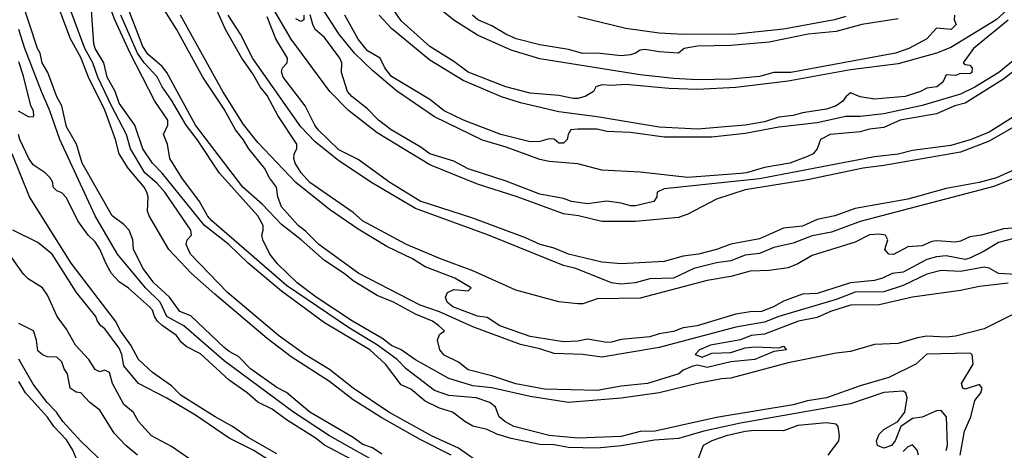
# Model space of a CAD drawing. Header units: metres. Extents: x -46681 to -43747, y -240911 to -237677.
# Tile 531 of 656: x -46331 to -46229, y -238877 to -238832. Entities that reach past the tile are written whole.
import ezdxf

# ---------------------------------------------------------------- set-up
doc = ezdxf.new("R2010")
doc.units = ezdxf.units.M
doc.layers.add('CONTOUR_INDEX', color=1, linetype='Continuous')
doc.layers.add('CONTOUR_INTER', color=3, linetype='Continuous')

msp = doc.modelspace()

# ---------------------------------------------------------------- linework, layer by layer
at = {"layer": 'CONTOUR_INDEX'}
for points, elevation in [([(-46233.72, -238831.52), (-46233.76, -238832.02), (-46233.55, -238832.52), (-46234.07, -238833.02), (-46235.6, -238832.89), (-46236.6, -238834.02), (-46238.48, -238835.02), (-46239.89, -238835.52), (-46250.83, -238837.52), (-46252.6, -238837.52), (-46254.1, -238837.93), (-46257.1, -238838.21), (-46260.6, -238838.28), (-46263.1, -238838.15), (-46266.6, -238837.77), (-46277.1, -238836.08), (-46280.1, -238835.19), (-46283.6, -238833.63), (-46286.1, -238832.07), (-46289.6, -238829.2)], 105), ([(-46234.6, -238877.05), (-46234.44, -238876.52), (-46234.54, -238873.52), (-46235.1, -238872.87), (-46235.6, -238872.88), (-46237.1, -238873.55), (-46238.1, -238873.7), (-46239.33, -238874.52), (-46239.91, -238876.02), (-46240.32, -238876.52), (-46241.1, -238876.79), (-46241.78, -238876.52), (-46241.86, -238876.02), (-46241.6, -238875.34), (-46241.1, -238874.84), (-46239.65, -238874.02), (-46238.9, -238873.02), (-46238.67, -238871.52), (-46238.81, -238871.02), (-46239.1, -238870.83), (-46241.1, -238870.98), (-46244.6, -238872.16), (-46256.1, -238874.17), (-46259.92, -238875.02), (-46262.6, -238875.78), (-46265.1, -238875.95), (-46268.6, -238876.56), (-46271.1, -238876.79), (-46274.1, -238876.72), (-46275.6, -238876.44), (-46277.1, -238876.42), (-46280.1, -238875.8), (-46281.6, -238875.35), (-46282.6, -238874.86), (-46284.1, -238874.49), (-46284.92, -238874.02), (-46286.24, -238873.02), (-46287.6, -238872.63), (-46289.1, -238871.88), (-46290.6, -238870.63), (-46291.6, -238870.18), (-46293.24, -238868.02), (-46294.88, -238866.52), (-46299.6, -238863.7), (-46304.1, -238860.38), (-46307.6, -238857.44), (-46309.63, -238855.52), (-46312.17, -238853.52), (-46316.6, -238848.05), (-46317.62, -238847.02), (-46318.62, -238845.52), (-46319.44, -238843.02), (-46321.1, -238840.73), (-46321.52, -238839.52), (-46322.36, -238838.02), (-46322.7, -238836.52), (-46323.6, -238835.02), (-46323.73, -238834.52), (-46323.97, -238831.02)], 90), ([(-46225.1, -238854.24), (-46229.1, -238855.3), (-46230.6, -238856.22), (-46232.1, -238856.94), (-46232.6, -238857.07), (-46234.6, -238856.69), (-46235.6, -238856.78), (-46236.6, -238857.09), (-46239.1, -238858.39), (-46240.25, -238858.52), (-46241.24, -238859.02), (-46242.1, -238859.28), (-46244.6, -238859.51), (-46248.1, -238860.62), (-46249.6, -238860.71), (-46251.6, -238861.42), (-46252.65, -238862.02), (-46253.9, -238862.52), (-46255.1, -238862.56), (-46256.6, -238862.79), (-46260.64, -238864.02), (-46262.1, -238864.22), (-46263.1, -238864.6), (-46264.6, -238864.84), (-46265.6, -238865.15), (-46268.6, -238865.42), (-46269.6, -238865.72), (-46270.1, -238865.76), (-46272.1, -238865.39), (-46273.1, -238865.61), (-46274.6, -238865.69), (-46278.1, -238865.13), (-46281.29, -238864.02), (-46282.6, -238863.15), (-46283.6, -238862.99), (-46286.2, -238862.02), (-46286.79, -238861.52), (-46286.97, -238861.02), (-46286.76, -238860.52), (-46286.1, -238860.21), (-46284.6, -238860.34), (-46284.26, -238860.02), (-46285.99, -238859.02), (-46289.1, -238857.84), (-46290.4, -238857.02), (-46293.1, -238855.73), (-46296.1, -238853.9), (-46299.1, -238851.83), (-46302.6, -238849.04), (-46306.6, -238844.85), (-46308.1, -238842.96), (-46310.25, -238839.52), (-46314.67, -238831.52)], 95), ([(-46301.78, -238831.52), (-46301.79, -238832.02), (-46302.1, -238832.2), (-46302.6, -238831.91)], 100), ([(-46226.6, -238841.58), (-46230.1, -238843.75), (-46231.98, -238844.52), (-46234.1, -238845.14), (-46238.1, -238845.68), (-46239.6, -238846.06), (-46242.1, -238846.34), (-46254.1, -238848.63), (-46264.1, -238849.68), (-46264.83, -238850.02), (-46264.87, -238850.52), (-46265.17, -238851.02), (-46267.1, -238851.45), (-46267.6, -238851.47), (-46268.6, -238851.18), (-46270.1, -238850.96), (-46272.1, -238851.27), (-46273.78, -238851.02), (-46274.6, -238850.69), (-46277.1, -238850.23), (-46280.6, -238848.88), (-46284.6, -238847.61), (-46286.1, -238846.8), (-46288.58, -238846.02), (-46289.6, -238845.29), (-46292.63, -238843.52), (-46293.98, -238842.52), (-46295.1, -238841.33), (-46296.76, -238840.02), (-46297.21, -238839.52), (-46297.82, -238837.52), (-46297.8, -238836.52), (-46298.02, -238836.02), (-46299.6, -238833.86), (-46300.58, -238833.02), (-46300.85, -238832.52), (-46301.1, -238831.5)], 100), ([(-46331.64, -238841.52), (-46330.6, -238842.13), (-46330.1, -238842.16), (-46330, -238842.02), (-46330.04, -238841.52), (-46330.34, -238841.02), (-46331.1, -238837.91), (-46331.6, -238836.42)], 85), ([(-46294.82, -238879.02), (-46299.6, -238876.49), (-46300.6, -238875.72), (-46303.6, -238873.85), (-46305.1, -238872.72), (-46306.6, -238871.99), (-46307.69, -238871.02), (-46309.6, -238869.68), (-46312.6, -238866.95), (-46314.1, -238866.18), (-46314.6, -238865.72), (-46315.1, -238865.01), (-46316.6, -238863.98), (-46317.08, -238863.52), (-46317.4, -238863.02), (-46317.6, -238862.36), (-46317.91, -238862.02), (-46320.1, -238860.07), (-46321.1, -238859.41), (-46321.88, -238858.52), (-46322.45, -238857.52), (-46323.1, -238855.98), (-46323.6, -238855.21), (-46324.32, -238854.52), (-46325.43, -238853.02), (-46326.6, -238850.61), (-46327.1, -238850.12), (-46327.6, -238849.91), (-46328.01, -238849.52), (-46328.03, -238849.02), (-46328.32, -238848.52), (-46328.82, -238848.02), (-46330.1, -238847.16), (-46330.53, -238846.52), (-46331.48, -238844.52), (-46331.63, -238844.02)], 85), ([(-46322.54, -238878.52), (-46325.1, -238876.07), (-46326.98, -238874.02), (-46327.66, -238873.02), (-46328.62, -238872.02), (-46330.1, -238870.12), (-46331.6, -238867.49)], 80)]:
    msp.add_lwpolyline(points, dxfattribs=dict(at, elevation=elevation))
at = {"layer": 'CONTOUR_INTER'}
for points, elevation in [([(-46227.6, -238853.8), (-46228.6, -238853.88), (-46230.89, -238854.52), (-46232.1, -238854.71), (-46233.1, -238855.15), (-46233.6, -238855.26), (-46235.6, -238855.13), (-46236.1, -238855.2), (-46237.1, -238855.64), (-46238.6, -238855.75), (-46240.1, -238856.56), (-46240.6, -238856.51), (-46241, -238856.02), (-46240.69, -238855.02), (-46240.95, -238854.52), (-46241.6, -238854.42), (-46242.6, -238854.49), (-46244.1, -238855.25), (-46248.6, -238856.67), (-46250.1, -238857.54), (-46251.1, -238857.94), (-46253.1, -238858.24), (-46255.1, -238858.3), (-46257.1, -238858.86), (-46259.6, -238859.26), (-46266.6, -238861.12), (-46271.1, -238861.17), (-46272.6, -238861.7), (-46273.1, -238861.72), (-46275.1, -238861.49), (-46279.6, -238860.27), (-46284.1, -238858.27), (-46287.47, -238857.02), (-46291.04, -238855.52), (-46295.64, -238853.02), (-46296.6, -238852.15), (-46301.14, -238849.02), (-46302.05, -238848.02), (-46302.68, -238847.02), (-46302.81, -238846.52), (-46302.8, -238846.02), (-46302.51, -238845.52), (-46302.5, -238845.02), (-46304.49, -238842.02), (-46305.6, -238839.93), (-46306.36, -238839.02), (-46307.1, -238837.68), (-46308.25, -238836.02), (-46309.96, -238833.02), (-46313.97, -238824.02)], 96), ([(-46286.35, -238877.52), (-46289.6, -238875.88), (-46293.6, -238873.63), (-46296.6, -238871.74), (-46299.1, -238869.82), (-46303.1, -238867.24), (-46305.6, -238865.34), (-46311.1, -238860.71), (-46313.52, -238858.52), (-46315.89, -238856.02), (-46317.95, -238852.52), (-46318.13, -238852.02), (-46318.06, -238850.52), (-46318.19, -238850.02), (-46318.48, -238849.52), (-46320.15, -238847.52), (-46321.08, -238846.02), (-46321.48, -238844.52), (-46322.6, -238841.46), (-46324.29, -238838.02), (-46325.1, -238835.94), (-46326.19, -238834.02), (-46329.1, -238826.19)], 88), ([(-46233.11, -238877.52), (-46232.68, -238875.02), (-46232.02, -238873.52), (-46231.6, -238871.81), (-46230.96, -238871.02), (-46230.81, -238870.52), (-46231.1, -238870.15), (-46232.6, -238870.62), (-46232.85, -238870.52), (-46232.97, -238870.02), (-46231.75, -238868.02), (-46231.88, -238867.02), (-46232.1, -238866.86), (-46236.6, -238866.96), (-46237.75, -238868.02), (-46240.6, -238869.42), (-46243.6, -238870.28), (-46247.12, -238871.52), (-46249.1, -238871.85), (-46250.6, -238872.27), (-46258.6, -238873.6), (-46265.02, -238875.02), (-46266.6, -238875.06), (-46268.6, -238875.57), (-46273.1, -238875.76), (-46276.1, -238875.46), (-46279.81, -238874.52), (-46280.76, -238874.02), (-46281.34, -238873.52), (-46281.72, -238872.52), (-46282.31, -238872.02), (-46283.74, -238871.52), (-46286.6, -238871.29), (-46288.1, -238870.76), (-46291.07, -238868.52), (-46292.03, -238867.52), (-46294.07, -238866.02), (-46297.1, -238864.19), (-46303.6, -238859.79), (-46311.39, -238853.02), (-46311.84, -238852.52), (-46312.7, -238851.02), (-46314.55, -238848.52), (-46315.78, -238846.52), (-46316.02, -238845.02), (-46316.44, -238844.02), (-46316, -238843.02), (-46316, -238842.52), (-46317.36, -238840.52), (-46319.95, -238835.52), (-46321.54, -238832.02), (-46322.49, -238829.52)], 91), ([(-46224.1, -238841.24), (-46230.1, -238844.69), (-46233.1, -238845.87), (-46241.1, -238847.25), (-46243.27, -238847.52), (-46249.1, -238848.74), (-46255.6, -238849.78), (-46258.6, -238850.76), (-46261.6, -238852.35), (-46262.6, -238852.68), (-46267.1, -238853.1), (-46270.6, -238853.1), (-46273.03, -238852.52), (-46274.6, -238852.29), (-46279.46, -238850.52), (-46283.6, -238849.2), (-46288.6, -238847.16), (-46294.1, -238843.83), (-46297.1, -238841.48), (-46299.07, -238839.52), (-46303.1, -238834.04), (-46305.6, -238829.72)], 99), ([(-46224.1, -238834.74), (-46228.6, -238838.23), (-46232.6, -238840.72), (-46233.68, -238841.02), (-46235.6, -238841.84), (-46239.39, -238842.52), (-46241.1, -238843.27), (-46242.6, -238843.45), (-46243.6, -238843.73), (-46246.74, -238844.02), (-46247.72, -238844.52), (-46248.07, -238845.52), (-46248.49, -238846.02), (-46249.1, -238846.3), (-46250.94, -238847.02), (-46253.6, -238847.47), (-46255.46, -238848.02), (-46256.1, -238848.09), (-46261.6, -238848.49), (-46266.6, -238847.96), (-46270.6, -238847.73), (-46273.1, -238847.06), (-46276.1, -238846.82), (-46277.1, -238846.62), (-46280.6, -238845.32), (-46283.1, -238844.6), (-46288.1, -238842.17), (-46292.1, -238839.45), (-46294.6, -238837.33), (-46296.47, -238835.52), (-46298.1, -238833.49), (-46300.67, -238829.52)], 101), ([(-46293.6, -238877.42), (-46294.6, -238876.75), (-46295.6, -238876.41), (-46296.6, -238875.69), (-46301.15, -238873.02), (-46303.6, -238870.97), (-46304.6, -238870.46), (-46307.35, -238868.52), (-46308.6, -238867.21), (-46309.6, -238866.69), (-46310.1, -238866.28), (-46313.6, -238862.98), (-46314.76, -238862.52), (-46315.82, -238861.02), (-46317.45, -238859.52), (-46318.59, -238858.02), (-46319.6, -238856.02), (-46319.65, -238855.02), (-46320.03, -238854.02), (-46320.6, -238853.41), (-46321.81, -238852.52), (-46324.97, -238847.02), (-46325.54, -238845.02), (-46326.6, -238843.22), (-46327.09, -238841.02), (-46327.6, -238840.06), (-46328.54, -238837.52), (-46329.15, -238836.52), (-46329.36, -238835.52), (-46329.65, -238835.02), (-46331.27, -238830.02)], 87), ([(-46283.6, -238878.19), (-46285.6, -238876.79), (-46288.43, -238875.52), (-46292.89, -238873.02), (-46296.6, -238870.52), (-46299.1, -238868.59), (-46301.68, -238867.02), (-46304.44, -238865.02), (-46309.77, -238860.52), (-46313.64, -238856.52), (-46314.09, -238855.52), (-46313.98, -238855.02), (-46313.53, -238854.52), (-46313.59, -238854.02), (-46316.3, -238850.02), (-46317.1, -238849.12), (-46318.41, -238848.02), (-46319.9, -238845.52), (-46320.33, -238844.02), (-46321.91, -238841.02), (-46323.34, -238838.02), (-46323.85, -238836.52), (-46324.67, -238835.02), (-46326.37, -238830.52)], 89), ([(-46227.1, -238829.93), (-46229.35, -238832.02), (-46234.1, -238834.9), (-46235.6, -238835.49), (-46239.6, -238836.63), (-46244.6, -238837.24), (-46251.1, -238838.43), (-46256.6, -238839.11), (-46260.6, -238839.29), (-46263.6, -238839.21), (-46268.1, -238838.79), (-46269.6, -238838.9), (-46270.6, -238838.81), (-46271.22, -238839.02), (-46271.48, -238839.52), (-46272.36, -238840.02), (-46273.1, -238840.25), (-46273.6, -238840.25), (-46275.1, -238839.93), (-46278.1, -238839.67), (-46280.63, -238839.02), (-46284.6, -238837.48), (-46286.1, -238836.38), (-46288.6, -238834.81), (-46291.6, -238832.13), (-46292.36, -238831.02)], 104), ([(-46227.6, -238862.84), (-46230.6, -238864.31), (-46233.6, -238865.08), (-46234.6, -238865.19), (-46236.6, -238865.09), (-46237.6, -238865.26), (-46239.6, -238865.87), (-46242.1, -238865.97), (-46244.6, -238866.69), (-46246.1, -238866.85), (-46251.1, -238867.86), (-46257.1, -238869.48), (-46258.1, -238869.55), (-46260.6, -238870.02), (-46264.6, -238871.03), (-46268.6, -238871.57), (-46274.1, -238872.04), (-46278.1, -238871.4), (-46282.1, -238870.49), (-46284.1, -238870.27), (-46286.6, -238869.53), (-46290.1, -238867.55), (-46291.6, -238866.5), (-46292.6, -238866.05), (-46293.6, -238865.31), (-46296.67, -238863.52), (-46300.48, -238861.02), (-46302.49, -238859.52), (-46304.54, -238857.52), (-46305.32, -238856.52), (-46306.08, -238855.02), (-46306.18, -238854.52), (-46306.03, -238854.02), (-46306.04, -238853.52), (-46306.59, -238852.52), (-46310.6, -238848.06), (-46312.93, -238844.52), (-46314.07, -238843.02), (-46315.6, -238840.41), (-46316.58, -238839.02), (-46317.1, -238837.99), (-46318.48, -238836.52), (-46319.18, -238835.52), (-46320.91, -238831.52)], 92), ([(-46228.1, -238859.56), (-46231.1, -238859.89), (-46233.1, -238860.3), (-46238.1, -238861.01), (-46241.6, -238861.82), (-46244.6, -238861.86), (-46246.69, -238862.52), (-46248.1, -238863.13), (-46250.03, -238863.52), (-46253.6, -238864.87), (-46254.98, -238865.02), (-46256.1, -238865.46), (-46259.24, -238866.02), (-46260.38, -238866.52), (-46260.86, -238867.02), (-46260.1, -238867.29), (-46259.1, -238866.87), (-46257.1, -238866.78), (-46255.6, -238866.3), (-46254.6, -238866.2), (-46252.1, -238866.3), (-46251.6, -238866.15), (-46251.28, -238866.52), (-46252.6, -238866.7), (-46254.6, -238867.53), (-46257.1, -238867.77), (-46259.6, -238868.37), (-46260.6, -238868.13), (-46261.1, -238868.23), (-46262.1, -238868.65), (-46262.54, -238869.02), (-46265.82, -238870.02), (-46268.6, -238870.32), (-46271.1, -238870.76), (-46276.6, -238870.63), (-46279.6, -238870.08), (-46282.1, -238869.25), (-46284.6, -238868.61), (-46285.6, -238867.82), (-46287.1, -238867.08), (-46287.55, -238866.52), (-46287.78, -238865.52), (-46287.6, -238864.92), (-46287.05, -238864.52), (-46287.64, -238864.02), (-46288.31, -238863.52), (-46290.1, -238862.8), (-46292.4, -238861.52), (-46294.1, -238860.82), (-46296.6, -238859.31), (-46297.54, -238858.52), (-46299.6, -238857.19), (-46302.04, -238855.02), (-46304.1, -238853.42), (-46306.1, -238851.31), (-46308.16, -238849.52), (-46313.1, -238843.02), (-46316.09, -238837.52), (-46316.6, -238836.9), (-46318.1, -238835.61), (-46318.6, -238834.82), (-46320.07, -238831.02)], 93), ([(-46226.6, -238858.69), (-46229.1, -238858.52), (-46230.1, -238857.97), (-46230.6, -238857.88), (-46233.1, -238858.33), (-46235.1, -238858.22), (-46236.6, -238858.59), (-46239.1, -238859.78), (-46241.1, -238860.46), (-46244.1, -238860.5), (-46246.1, -238861.24), (-46252.09, -238863.02), (-46253.6, -238863.61), (-46256.6, -238864.15), (-46264.6, -238866.26), (-46270.6, -238867.28), (-46272.6, -238867), (-46275.6, -238866.91), (-46277.1, -238866.41), (-46279.1, -238865.97), (-46284.1, -238864.13), (-46287.6, -238862.53), (-46289.6, -238861.86), (-46296.02, -238858.52), (-46300.2, -238855.52), (-46301.6, -238854.1), (-46302.38, -238853.52), (-46304.1, -238851.57), (-46304.48, -238850.52), (-46304.65, -238849.52), (-46305.38, -238848.52), (-46305.9, -238847.52), (-46307.53, -238845.52), (-46308.12, -238844.52), (-46308.93, -238843.52), (-46310.1, -238841.36), (-46312.33, -238838.02), (-46315.1, -238832.99), (-46316.34, -238831.02)], 94), ([(-46226.1, -238848), (-46229.6, -238849.43), (-46243.6, -238853.11), (-46246.6, -238854.21), (-46248.6, -238854.59), (-46250.6, -238855.36), (-46252.6, -238855.83), (-46254.1, -238856.45), (-46255.6, -238856.63), (-46257.1, -238857.22), (-46258.6, -238857.43), (-46260.99, -238858.02), (-46263.1, -238859.04), (-46265.6, -238859.09), (-46267.11, -238859.52), (-46268.6, -238859.65), (-46269.6, -238859.52), (-46273.33, -238858.02), (-46274.6, -238857.71), (-46282.45, -238854.52), (-46290.1, -238851.73), (-46294.6, -238849.1), (-46298.1, -238846.76), (-46300.6, -238844.77), (-46302.1, -238843.19), (-46307.1, -238836.06), (-46308.4, -238833.52), (-46309.7, -238831.52)], 97), ([(-46227.08, -238847.52), (-46229.32, -238848.52), (-46231.14, -238849.02), (-46234.6, -238849.64), (-46238.6, -238850.75), (-46244.1, -238851.74), (-46246.22, -238852.52), (-46248.1, -238852.89), (-46249.6, -238853.58), (-46251.6, -238853.8), (-46254.1, -238854.93), (-46257.1, -238855.47), (-46258.6, -238856.04), (-46260.51, -238856.52), (-46262.1, -238856.74), (-46264.1, -238857.27), (-46268.6, -238857.53), (-46270.6, -238857.34), (-46274.1, -238856.5), (-46275.6, -238855.9), (-46277.06, -238855.52), (-46278.6, -238854.81), (-46284.1, -238852.75), (-46289.6, -238850.96), (-46292.79, -238849.02), (-46296.1, -238846.63), (-46298.1, -238845.61), (-46300.27, -238843.52), (-46300.64, -238843.02), (-46301.65, -238841.02), (-46303.94, -238838.02), (-46304.1, -238837.44), (-46304, -238837.02), (-46303.51, -238836.52), (-46303.5, -238836.02), (-46304.71, -238834.02), (-46305.6, -238831.69)], 98), ([(-46224.2, -238833.52), (-46229.08, -238837.52), (-46231.6, -238839.06), (-46233.1, -238839.79), (-46237.1, -238840.98), (-46241.1, -238841.83), (-46243.6, -238842.12), (-46245.1, -238842.12), (-46248.1, -238842.77), (-46252.1, -238843.24), (-46255.6, -238843.9), (-46259.1, -238844.3), (-46264.1, -238844.3), (-46267.6, -238843.8), (-46270.1, -238843.71), (-46271.1, -238843.45), (-46273.1, -238843.44), (-46273.85, -238843.52), (-46274.13, -238844.02), (-46274.23, -238844.52), (-46274.6, -238844.91), (-46275.1, -238844.92), (-46275.6, -238844.5), (-46276.1, -238844.45), (-46277.1, -238844.73), (-46278.1, -238844.79), (-46281.16, -238844.02), (-46285.09, -238842.52), (-46287.11, -238841.52), (-46288.6, -238840.36), (-46292.6, -238837.93), (-46293.31, -238837.02), (-46293.79, -238836.02), (-46295.1, -238835.25), (-46296.1, -238834.03), (-46297.48, -238831.52)], 102), ([(-46228.1, -238832.05), (-46231.72, -238835.02), (-46232.81, -238836.52), (-46232.6, -238836.69), (-46232.1, -238836.77), (-46231.88, -238837.02), (-46231.91, -238837.52), (-46232.1, -238837.68), (-46233.1, -238837.64), (-46233.6, -238837.83), (-46234.6, -238837.78), (-46234.93, -238838.52), (-46235.57, -238839.02), (-46236.6, -238839.17), (-46237.27, -238839.52), (-46238.87, -238840.02), (-46242.1, -238840.3), (-46243.6, -238840.06), (-46244.6, -238839.64), (-46245.1, -238840.06), (-46245.41, -238840.52), (-46246.09, -238841.02), (-46247.1, -238841.35), (-46249.6, -238841.75), (-46250.6, -238842.03), (-46252.1, -238842.19), (-46253.6, -238842.67), (-46255.6, -238843.03), (-46260.6, -238843.44), (-46264.6, -238843.25), (-46271.1, -238842.15), (-46275.1, -238841.63), (-46279.1, -238840.7), (-46281.1, -238840.07), (-46285.1, -238838.35), (-46288.6, -238836.23), (-46292.6, -238832.94), (-46293.89, -238831.52)], 103), ([(-46239.6, -238831.9), (-46243.42, -238832.52), (-46246.1, -238833.24), (-46249.03, -238833.52), (-46253.1, -238834.34), (-46257.1, -238834.69), (-46260.6, -238834.77), (-46261.98, -238835.02), (-46262.6, -238835.51), (-46264.6, -238835.37), (-46266.1, -238835.12), (-46266.6, -238835.19), (-46267.1, -238835.52), (-46267.6, -238835.67), (-46268.6, -238835.78), (-46271.1, -238835.5), (-46272.6, -238835.55), (-46274.1, -238835.11), (-46277.1, -238834.63), (-46279.55, -238834.02), (-46280.66, -238833.52), (-46282.1, -238832.65), (-46283.56, -238832.02), (-46284.14, -238831.52)], 106), ([(-46245.1, -238831.67), (-46246.26, -238832.02), (-46251.6, -238833), (-46256.6, -238833.53), (-46262.1, -238833.55), (-46264.6, -238833.43), (-46268.1, -238832.91), (-46273.1, -238831.72)], 107), ([(-46292.1, -238879.45), (-46299.1, -238875.52), (-46302.86, -238873.02), (-46310.1, -238867.66), (-46314.34, -238864.02), (-46316.1, -238863.04), (-46316.79, -238861.52), (-46318.34, -238860.02), (-46321.26, -238856.52), (-46323.59, -238852.52), (-46327.31, -238844.52), (-46328.34, -238841.52), (-46329.23, -238839.52), (-46330.95, -238835.02), (-46331.6, -238833.02)], 86), ([(-46304.6, -238877.39), (-46307.6, -238875.67), (-46309.23, -238874.52), (-46311.05, -238873.52), (-46314.6, -238871.28), (-46315.6, -238870.29), (-46317.6, -238868.87), (-46319.07, -238867.52), (-46319.88, -238866.02), (-46320.95, -238864.52), (-46321.49, -238863.52), (-46326.1, -238857.45), (-46330.46, -238850.52), (-46332.28, -238846.02)], 84), ([(-46313.59, -238878.02), (-46315.6, -238876.63), (-46317.71, -238875.52), (-46319.06, -238874.02), (-46319.6, -238873.08), (-46320.6, -238872.24), (-46321.78, -238870.02), (-46322.1, -238868.89), (-46322.6, -238868.66), (-46323.1, -238868.8), (-46323.6, -238868.59), (-46324.26, -238867.52), (-46325.67, -238866.02), (-46326.6, -238864.36), (-46327.56, -238863.02), (-46328.6, -238860.81), (-46329.1, -238860.05), (-46330.6, -238859.1), (-46331.1, -238858.62), (-46335.46, -238852.52)], 82), ([(-46305.1, -238878.26), (-46307.08, -238877.02), (-46309.6, -238875.75), (-46313.1, -238873.35), (-46316.1, -238871.57), (-46319.07, -238870.02), (-46320.6, -238868.18), (-46320.8, -238867.02), (-46321.1, -238866.33), (-46322.6, -238864.32), (-46323, -238864.02), (-46323.37, -238863.52), (-46323.54, -238863.02), (-46325.56, -238860.52), (-46328.1, -238856.52), (-46329.6, -238855.31), (-46332.2, -238854.02)], 83), ([(-46319.16, -238877.52), (-46320.41, -238876.52), (-46321.6, -238875.24), (-46323.1, -238872.81), (-46324.15, -238872.02), (-46325.09, -238871.02), (-46325.6, -238870.93), (-46326.21, -238870.52), (-46326.5, -238869.02), (-46326.83, -238868.52), (-46327.1, -238867.78), (-46327.6, -238867.28), (-46328.6, -238867.24), (-46329.1, -238867.05), (-46329.6, -238866.63), (-46329.73, -238865.52), (-46330.06, -238864.52), (-46331.6, -238863.76)], 81), ([(-46325.6, -238877.85), (-46325.93, -238877.02), (-46326.6, -238875.91), (-46327.93, -238874.52), (-46328.6, -238873.54), (-46330.88, -238871.02), (-46331.6, -238869.84)], 79), ([(-46246.93, -238877.52), (-46245.81, -238876.02), (-46245.74, -238875.52), (-46245.89, -238874.52), (-46246.1, -238874.3), (-46247.1, -238874.15), (-46250.1, -238874.44), (-46251.6, -238874.99), (-46254.6, -238874.94), (-46255.6, -238875.04), (-46257.6, -238875.52), (-46259.11, -238876.02), (-46260.01, -238876.52), (-46260.6, -238878.07)], 89), ([(-46237.48, -238877.52), (-46237.62, -238877.02), (-46238.1, -238876.45), (-46238.6, -238876.67), (-46239.1, -238877.13)], 89)]:
    msp.add_lwpolyline(points, dxfattribs=dict(at, elevation=elevation))

doc.saveas('drawing.dxf')
